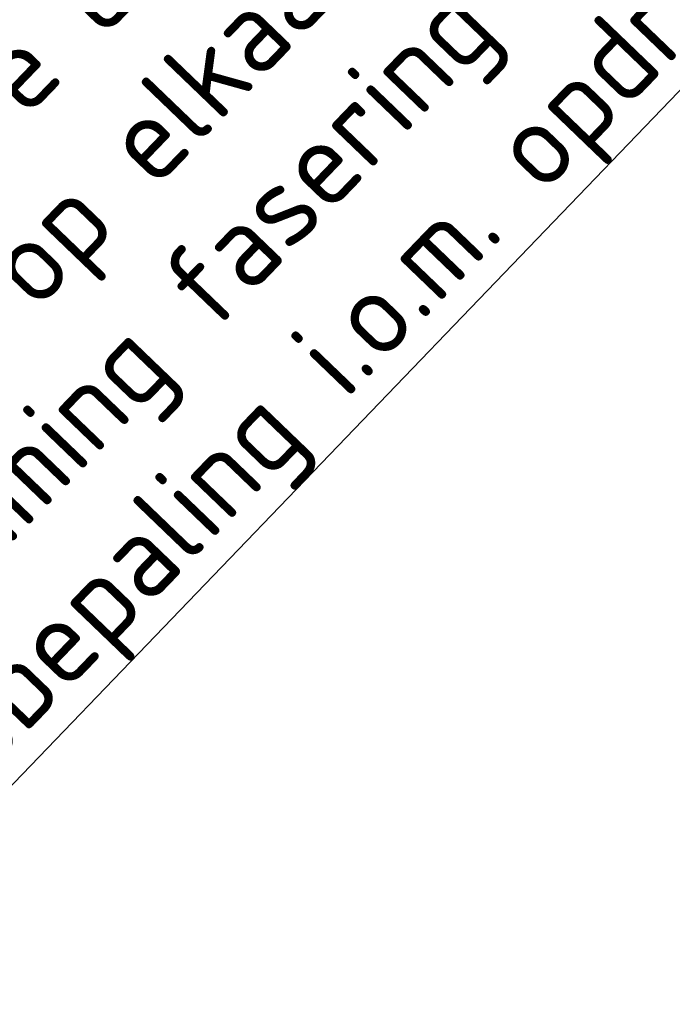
# Model space of a CAD drawing. Header units: metres. Extents: x 163543 to 168130, y 402678 to 405437.
# Tile 386 of 656: x 165479.35 to 165483.18, y 403880.05 to 403885.83. Entities that reach past the tile are written whole.
import ezdxf
from ezdxf import colors
from ezdxf.entities.mleader import LeaderData, LeaderLine
from ezdxf.math import Vec2, Vec3

# ---------------------------------------------------------------- set-up
doc = ezdxf.new("R2010")
doc.units = ezdxf.units.M
doc.layers.add('X-CA190022.004-UO-TXT_Tekst 1op200$0$X-XX-AL-T25- LEADER BOVENGRONDSE INFRA', color=7, linetype='Continuous', lineweight=25)
doc.styles.add('X-CA190022.004-UO-TXT_Tekst 1op200$0$NLCS-ISO-M200-T25', font='NLCS-ISO.ttf', dxfattribs={"height": 0.5})

msp = doc.modelspace()

# ---------------------------------------------------------------- leaders
at = {"layer": 'X-CA190022.004-UO-TXT_Tekst 1op200$0$X-XX-AL-T25- LEADER BOVENGRONDSE INFRA'}
ml = msp.add_multileader_mtext('Standard', dxfattribs=at)
ml.set_content('Snelfietsroute en reconstructie Vijverwijk op elkaar aansluiten.\\PAfstemming fasering en tijdsbepaling i.o.m. opdrachtgever. ', color=256, style='X-CA190022.004-UO-TXT_Tekst 1op200$0$NLCS-ISO-M200-T25')
ml.set_leader_properties(color=256, linetype='ByLayer', lineweight=-1)
ml.build(insert=Vec2(0, 0))
ml.multileader.update_dxf_attribs({"text_left_attachment_type": 5, "text_right_attachment_type": 5, "dogleg_length": 0.5, "arrow_head_size": 0.5})
ctx = ml.context
ctx.base_point, ctx.char_height, ctx.arrow_head_size, ctx.landing_gap_size, ctx.plane_origin, ctx.plane_x_axis, ctx.plane_y_axis = Vec3(165478.5086, 403880.5111), 0.5, 0.5, 0.18, Vec3(165467.4478, 403875.9169), Vec3(0.692919, 0.721016), Vec3(-0.721016, 0.692919)
ctx.left_attachment, ctx.right_attachment = 5, 5
notes = []
notes.append((ctx, [(0, (1, 1, 0), (165478.1622, 403880.1506), (0.692919, 0.721016), 0.5, [(1, [(165467.5265, 403880.1711)], 0, [])])]))
ctx.mtext.insert, ctx.mtext.text_direction, ctx.mtext.rotation, ctx.mtext.width, ctx.mtext.flow_direction = Vec3(165476.3622, 403882.8236), Vec3(0.692919, 0.721016), 0.805267, 10.800117, 5
ctx.mtext.has_bg_fill, ctx.mtext.bg_color, ctx.mtext.bg_scale_factor, ctx.mtext.bg_transparency, ctx.mtext.use_window_bg_color = 1, -1027028792, 1.5, 0, 1
for ctx, leaders in notes:
    for number, flags, end, landing, length, lines in leaders:
        leader = LeaderData()
        leader.index, (leader.has_last_leader_line, leader.has_dogleg_vector, leader.attachment_direction) = number, flags
        leader.last_leader_point, leader.dogleg_vector, leader.dogleg_length = Vec3(end), Vec3(landing), length
        for number, points, colour, breaks in lines:
            line = LeaderLine()
            line.index, line.vertices, line.color, line.breaks = number, Vec3.list(points), colors.encode_raw_color(colour), breaks
            leader.lines.append(line)
        ctx.leaders.append(leader)

doc.saveas('drawing.dxf')
